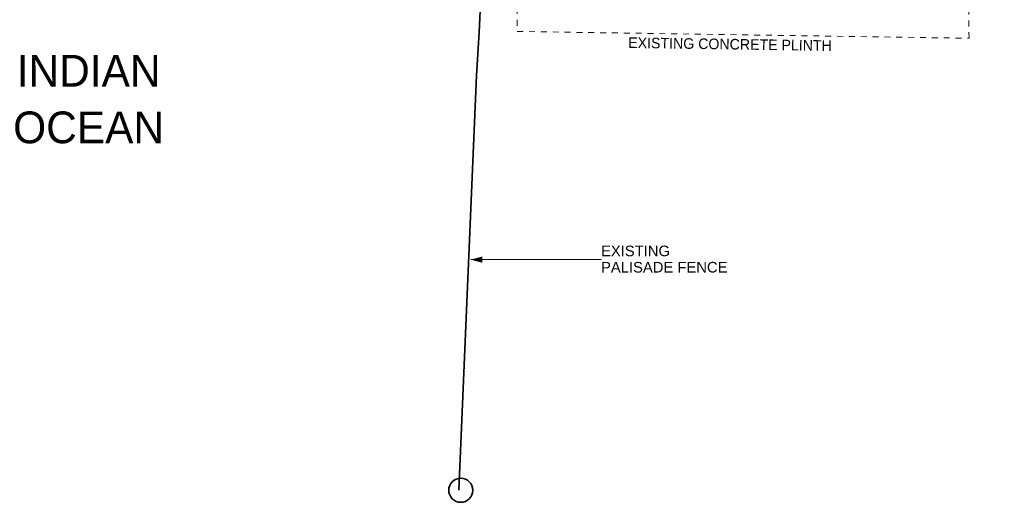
# Model space of a CAD drawing. Header units: millimetres. Extents: x -115474967 to 444143, y -74377 to 241828222.
# Tile 528 of 590: x 177789 to 201056, y 310436 to 321831. Entities that reach past the tile are written whole.
import ezdxf

# ---------------------------------------------------------------- set-up
doc = ezdxf.new("R2010")
doc.units = ezdxf.units.MM
doc.header["$MEASUREMENT"] = 0
doc.linetypes.add('Dashed', pattern=[280, 140, -140])
for name, color, linetype, lineweight in [('0_Pen_No__3', 7, 'Continuous', 15), ('A_SURVEY_Pen_No__1', 7, 'Continuous', 30), ('A_SURVEY_Pen_No__6', 7, 'Continuous', 5), ('C_TEXT GA_Pen_No__6', 7, 'Continuous', 5), ('PALLISADE FENCE_Pen_No__1', 7, 'Continuous', 30)]:
    doc.layers.add(name, color=color, linetype=linetype, lineweight=lineweight)
doc.styles.add('GENERATED_STYLE_1', font='GOTHIC.TTF')
doc.styles.add('GENERATED_STYLE_4', font='txt.shx')
doc.dimstyles.new('GENERATED_STYLE__5', dxfattribs={"dimtxt": 0.18, "dimasz": 273.6, "dimexe": 0.18, "dimexo": 0.0625, "dimgap": 0.09, "dimtad": 0, "dimtih": 1, "dimtoh": 1, "dimdec": 4, "dimzin": 0, "dimdsep": 46, "dimcen": 0.09, "dimadec": 0, "dimazin": 0, "dimtfac": 1, "dimtdec": 4, "dimtmove": 0, "dimatfit": 3, "dimldrblk": 'ARROWHEAD_5', "dimfxl": 1, "dimtolj": 1, "dimtzin": 0, "dimarcsym": 0})

# ---------------------------------------------------------------- blocks, each defined once
blk = doc.blocks.new('ARROWHEAD_5')
at = {"linetype": 'Continuous', "lineweight": 0}
blk.add_hatch(color=0, dxfattribs=at).paths.add_polyline_path([(-1, 0.2679), (0, 0), (-1, -0.2679)])
at = {"color": 0, "linetype": 'Continuous', "lineweight": 0}
blk.add_line((0, 0), (-1, 0), dxfattribs=at)

msp = doc.modelspace()

# ---------------------------------------------------------------- linework, layer by layer
at = {"layer": '0_Pen_No__3', "color": 30, "linetype": 'Dashed', "lineweight": 15}
msp.add_lwpolyline([(199467.7811, 322142.04636), (190387.45636, 322200.36821), (190358.58872, 327698.45216), (189554.11587, 327706.88332), (189545.14959, 321554.35264), (200221.7432, 321393.88785), (200211.71379, 323871.5596), (206939.2026, 323731.37349), (206971.07819, 324541.47526), (206732.05807, 324550.88014), (207001.56458, 327529.37957), (199525.04655, 327605.76382)], close=True, dxfattribs=at)
at = {"layer": 'A_SURVEY_Pen_No__1', "color": 214, "linetype": 'Continuous', "lineweight": 35}
msp.add_circle((188211.75144, 310720.50985), 284.0988, dxfattribs=at)
at = {"layer": 'PALLISADE FENCE_Pen_No__1', "color": 214, "linetype": 'Continuous', "lineweight": 35}
for p, q in [((188646.69437, 321537.09735), (188921.93818, 327083.02084)), ((188646.69437, 321537.09735), (188585.1479, 320511.90857)), ((188162.588, 310723.12223), (188585.1479, 320511.90857))]:
    msp.add_line(p, q, dxfattribs=at)

# ---------------------------------------------------------------- texts
at = {"layer": 'A_SURVEY_Pen_No__6', "color": 7, "linetype": 'Continuous', "lineweight": 5, "insert": (194574.55352, 321252.59072), "char_height": 250, "attachment_point": 5, "rotation": 359.138932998, "style": 'GENERATED_STYLE_1'}
msp.add_mtext('\\A1;{\\pqc;\\fCentury Gothic|b0|i0|c0|p34;EXISTING CONCRETE PLINTH}', dxfattribs=at)
at = {"layer": 'A_SURVEY_Pen_No__6', "color": 7, "linetype": 'Continuous', "lineweight": 5, "insert": (179417.60147, 319952.38217), "char_height": 750, "width": 5408.3220888, "attachment_point": 5, "line_spacing_factor": 1.0699, "style": 'GENERATED_STYLE_1'}
msp.add_mtext('\\A1;{\\pqc;\\fCentury Gothic|b0|i0|c0|p34;INDIAN OCEAN}', dxfattribs=at)
at = {"layer": 'C_TEXT GA_Pen_No__6', "color": 7, "linetype": 'Continuous', "lineweight": 5, "insert": (191525.68962, 316177.70825), "char_height": 250, "attachment_point": 4, "line_spacing_factor": 0.923713, "style": 'GENERATED_STYLE_4'}
msp.add_mtext('\\A1;{\\pql;\\fArial|b0|i0|c0|p34;EXISTING \\P\\pql;\\fArial|b0|i0|c0|p34;PALISADE FENCE}', dxfattribs=at)

# ---------------------------------------------------------------- leaders
at = {"layer": 'C_TEXT GA_Pen_No__6', "color": 7, "linetype": 'Continuous', "lineweight": 5, "annotation_type": 0, "has_hookline": 1, "hookline_direction": 0, "text_width": 2943.21282}
msp.add_leader([(188446.75018, 316165.47932), (191525.59962, 316177.70825)], dimstyle='GENERATED_STYLE__5', dxfattribs=at)

doc.saveas('drawing.dxf')
